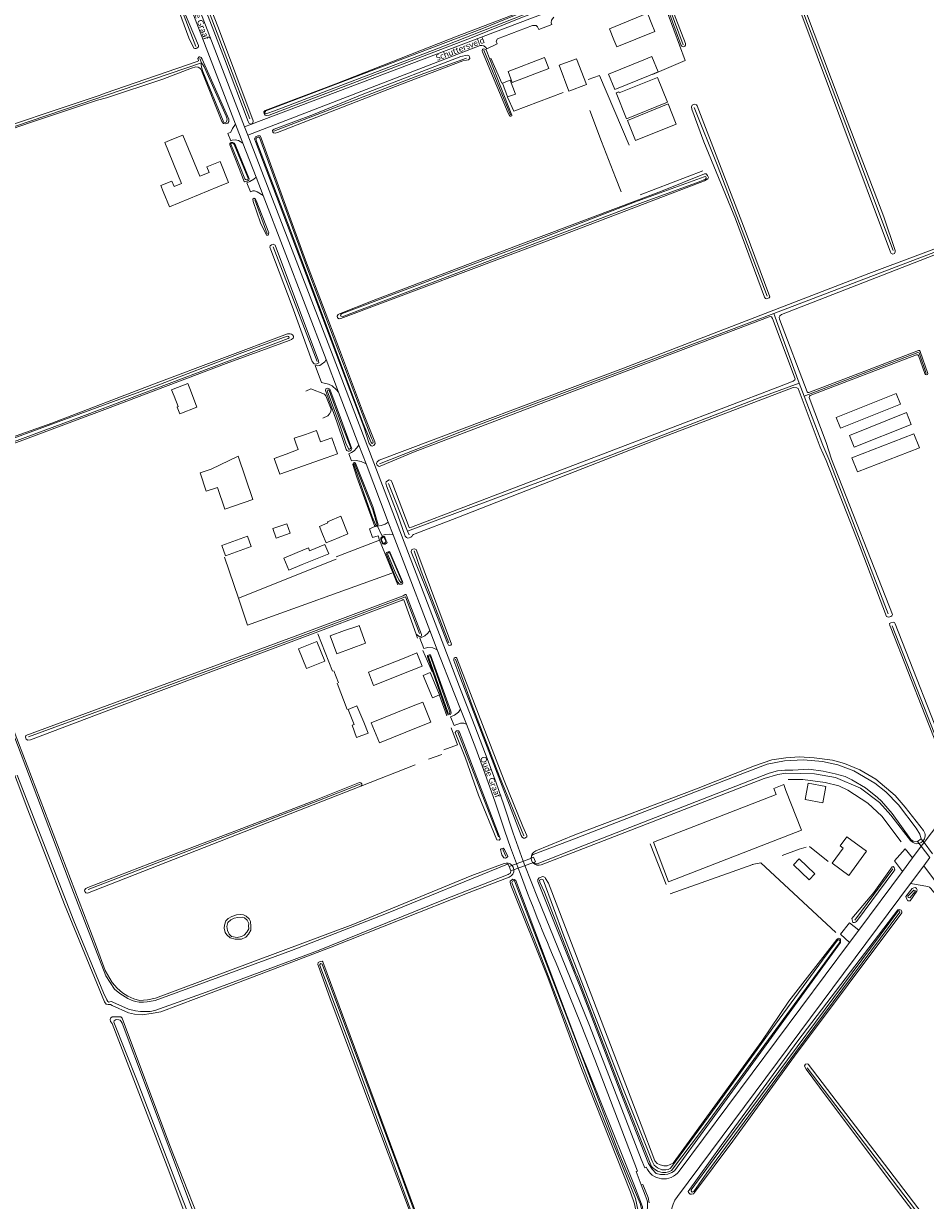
# Model space of a CAD drawing. Extents: x 177628 to 188968, y 384226 to 390673.
# Tile 339 of 393: x 185506 to 185885, y 386446 to 386940. Entities that reach past the tile are written whole.
import ezdxf

# ---------------------------------------------------------------- set-up
doc = ezdxf.new("R2010")
doc.units = 0
for name, color, linetype, lineweight in [('B01_D', 14, 'Continuous', 9), ('B01_F', 14, 'Continuous', 9), ('B01_T', 14, 'Continuous', 9), ('B02_D', 14, 'Continuous', 9), ('B02_F', 14, 'Continuous', 9), ('B02_T', 14, 'Continuous', 9), ('B03_F', 14, 'Continuous', 9), ('B04_T', 14, 'Continuous', 9), ('B11_S', 14, 'Continuous', 9), ('B14_F', 14, 'Continuous', 9), ('T02_F', 253, 'RASTER', 9), ('T03_F', 253, 'Continuous', 9), ('T03_T', 253, 'Continuous', 9), ('T04_F', 253, 'HAAG', 9), ('T07_F', 253, 'Continuous', 9), ('T09_F', 253, 'Continuous', 9), ('T09_T', 253, 'Continuous', 9), ('T22_F', 253, 'Continuous', 9), ('V00_F', 8, 'Continuous', 9), ('V00_T', 8, 'Continuous', 9), ('V06_F', 8, 'Continuous', 9), ('V06_T', 8, 'Continuous', 9), ('W01_F', 253, 'Continuous', 9), ('Z06', 7, 'Continuous', 9)]:
    doc.layers.add(name, color=color, linetype=linetype, lineweight=lineweight)
doc.styles.add('Legend', font='calibri.ttf')
doc.linetypes.add('HAAG', pattern='A,4,-1,[5,TOPOCAD.SHX,S=0.35,R=0,X=-0.35,Y=-0.35],-1', length=6)
doc.linetypes.add('RASTER', pattern='A,4,-1,[4,TOPOCAD.SHX,S=0.5,R=0,X=-0.5,Y=0],-1', length=6)

msp = doc.modelspace()

# ---------------------------------------------------------------- linework, layer by layer
at = {"layer": 'B01_D', "linetype": 'Continuous'}
for points in [[(185711.21, 386915.5), (185726.53, 386921.37)], [(185568.151, 386891.517), (185565.182, 386890.304), (185572.252, 386873.054), (185569.074, 386871.752), (185568.129, 386874.059), (185563.54, 386872.179), (185564.551, 386869.712)], [(185567.164, 386863.336), (185587.397, 386871.627)], [(185634.481, 386731.375), (185633.489, 386730.97), (185633.699, 386730.451), (185630.153, 386729.016), (185631.466, 386725.772)], [(185636.738, 386723.652), (185637.49, 386723.951)], [(185668.9, 386653.302), (185651.946, 386646.461), (185655.346, 386638.031), (185672.3, 386644.871)]]:
    msp.add_lwpolyline(points, dxfattribs=at)
at = {"layer": 'B01_F', "linetype": 'Continuous'}
msp.add_lwpolyline([(185631.466, 386725.772), (185632.945, 386722.117), (185636.738, 386723.652)], dxfattribs=at)
at = {"layer": 'B01_T', "linetype": 'Continuous'}
for points in [[(185769.896, 386939.953), (185768.015, 386944.586), (185752.041, 386938.099), (185753.922, 386933.467)], [(185753.922, 386933.467), (185755.147, 386930.45), (185771.121, 386936.937), (185769.896, 386939.953)], [(185726.53, 386921.37), (185724.74, 386926.041), (185709.42, 386920.169), (185711.21, 386915.5)], [(185587.397, 386871.627), (185592.007, 386873.516), (185588.385, 386882.356), (185582.802, 386880.069), (185583.748, 386877.759), (185579.829, 386876.155), (185572.761, 386893.406), (185568.151, 386891.517)], [(185624.26, 386767.681), (185619.537, 386766.031), (185620.24, 386764.016)], [(185633, 386757.791), (185637.719, 386759.439), (185635.342, 386766.238), (185630.633, 386764.593), (185628.977, 386769.329), (185624.26, 386767.681)], [(185616.181, 386759.356), (185611.166, 386757.6)], [(185613.492, 386750.959), (185633, 386757.791)], [(185637.49, 386723.951), (185642.119, 386725.829), (185639.11, 386733.253), (185634.481, 386731.375)], [(185672.3, 386644.871), (185676.939, 386646.739), (185673.541, 386655.172), (185668.9, 386653.302)], [(185826.219, 386618.03), (185832.674, 386601.436), (185776.882, 386579.734), (185770.476, 386596.347), (185822.077, 386616.419)], [(185845.56, 386587.519), (185850.221, 386593.874), (185849, 386594.767), (185851.794, 386598.585), (185860.022, 386592.564), (185852.574, 386582.386), (185845.56, 386587.519)]]:
    msp.add_lwpolyline(points, dxfattribs=at)
at = {"layer": 'B02_D', "linetype": 'Continuous'}
for points in [[(185755.934, 386911.577), (185756.102, 386911.16), (185772.165, 386917.646), (185776.362, 386907.225), (185759.259, 386900.292), (185754.869, 386911.147), (185755.934, 386911.577)], [(185780.077, 386898.001), (185776.661, 386906.484), (185759.555, 386899.561), (185762.973, 386891.112), (185780.077, 386898.001)], [(185666.501, 386673.975), (185650.737, 386667.699), (185652.937, 386662.169), (185668.7, 386668.441)]]:
    msp.add_lwpolyline(points, dxfattribs=at)
at = {"layer": 'B02_F', "linetype": 'Continuous'}
for points in [[(185709.244, 386909.452), (185712.527, 386910.666), (185710.305, 386916.465), (185707.036, 386915.211), (185709.244, 386909.452)], [(185617.326, 386710.612), (185622.944, 386712.975)], [(185637.505, 386675.465), (185649.57, 386679.924), (185646.83, 386687.335), (185646.311, 386687.143)]]:
    msp.add_lwpolyline(points, dxfattribs=at)
at = {"layer": 'B02_T', "linetype": 'Continuous'}
for points in [[(185730.887, 386922.725), (185738.227, 386925.493), (185742.321, 386914.635)], [(185766.488, 386925.051), (185751.672, 386919.05), (185754.296, 386912.563), (185769.12, 386918.56)], [(185730.887, 386922.725), (185734.966, 386911.871), (185742.321, 386914.635)], [(185620.808, 386718.053), (185625.538, 386719.987), (185626.045, 386718.761), (185632.444, 386721.408), (185634.057, 386717.53), (185622.944, 386712.975)], [(185668.7, 386668.441), (185673.349, 386670.289), (185671.15, 386675.824), (185666.501, 386673.975)], [(185673.736, 386666.369), (185676.653, 386667.597), (185680.613, 386658.192), (185677.696, 386656.964)]]:
    msp.add_lwpolyline(points, dxfattribs=at)
at = {"layer": 'B03_F', "linetype": 'Continuous'}
for points in [[(185849.119, 386770.238), (185847.307, 386774.74), (185872.537, 386784.9), (185874.349, 386780.398), (185849.119, 386770.238)], [(185878.833, 386771.846), (185876.833, 386776.83), (185852.881, 386767.22), (185854.881, 386762.236), (185878.833, 386771.846)], [(185856.253, 386751.916), (185853.959, 386757.839), (185879.973, 386767.912), (185882.267, 386761.989), (185856.253, 386751.916)]]:
    msp.add_lwpolyline(points, dxfattribs=at)
at = {"layer": 'B04_T', "linetype": 'Continuous'}
for points in [[(185881.5, 386596.62), (185883.08, 386597.68)], [(185883.076, 386594.585), (185881.5, 386596.62)], [(185886.711, 386589.895), (185883.076, 386594.585)], [(185884.248, 386596.154), (185883.08, 386597.68)], [(185887.858, 386591.436), (185884.248, 386596.154)], [(185719.307, 386589.68), (185709.89, 386586.161)], [(185720.117, 386587.777), (185720.93, 386588.07), (185720.06, 386589.962), (185719.307, 386589.68)], [(185710.6, 386584.34), (185709.89, 386586.161)], [(185720.117, 386587.777), (185710.6, 386584.34)]]:
    msp.add_lwpolyline(points, dxfattribs=at)
at = {"layer": 'B11_S', "linetype": 'Continuous'}
for points in [[(185567.164, 386863.336), (185564.551, 386869.712)], [(185616.181, 386759.356), (185621.194, 386761.282), (185620.24, 386764.016)], [(185613.492, 386750.959), (185611.166, 386757.6)], [(185826.219, 386618.03), (185825.258, 386620.5), (185821.117, 386618.889), (185822.077, 386616.419)]]:
    msp.add_lwpolyline(points, dxfattribs=at)
at = {"layer": 'B14_F', "linetype": 'Continuous'}
for points in [[(185769.12, 386918.56), (185772.47, 386919.929), (185769.842, 386926.411), (185766.488, 386925.051)], [(185575.922, 386786.298), (185574.867, 386789.061), (185568.037, 386786.341), (185569.139, 386783.674)], [(185570.328, 386779.162), (185570.812, 386779.349), (185569.139, 386783.674)], [(185575.922, 386786.298), (185578.686, 386779.153), (185571.419, 386776.342), (185570.328, 386779.162)], [(185584.655, 386753.051), (185596.064, 386758.444), (185602.224, 386740.327), (185590.353, 386736.291), (185587.264, 386745.376)], [(185584.655, 386753.051), (185580.013, 386751.473), (185582.622, 386743.798), (185587.264, 386745.376)], [(185617.797, 386726.14), (185611.929, 386724.085), (185610.541, 386728.054), (185616.409, 386730.109), (185617.797, 386726.14)], [(185589.082, 386720.931), (185590.668, 386716.591), (185601.521, 386720.556), (185599.935, 386724.896), (185589.082, 386720.931)], [(185620.808, 386718.053), (185615.19, 386715.69), (185617.326, 386710.612)], [(185637.505, 386675.465), (185634.696, 386683.064), (185640.679, 386685.275)], [(185640.679, 386685.275), (185646.311, 386687.143)], [(185629.102, 386680.687), (185632.485, 386672.418), (185624.722, 386669.242), (185621.339, 386677.511), (185629.102, 386680.687)], [(185677.696, 386656.964), (185673.736, 386666.369)], [(185642.175, 386652.107), (185645.915, 386653.65), (185648.744, 386646.794)], [(185644.769, 386645.82), (185642.175, 386652.107)], [(185648.744, 386646.794), (185650.65, 386642.161), (185645.723, 386640.366), (185643.857, 386645.479), (185644.769, 386645.82)], [(185834.23, 386614.266), (185835.487, 386621.124), (185842.981, 386619.751), (185841.724, 386612.893), (185834.23, 386614.266)], [(185831.809, 386589.373), (185829.374, 386586.851), (185835.903, 386580.546), (185838.338, 386583.068), (185831.809, 386589.373)]]:
    msp.add_lwpolyline(points, dxfattribs=at)
at = {"layer": 'T02_F', "linetype": 'RASTER'}
for points in [[(185660.568, 386709.31), (185599.937, 386687.57), (185596.147, 386698.783)], [(185647.598, 386619.869), (185670.445, 386628.77)], [(185847.207, 386558.31), (185815.713, 386587.703), (185812.015, 386586.908)]]:
    msp.add_lwpolyline(points, dxfattribs=at)
at = {"layer": 'T03_F', "linetype": 'Continuous'}
for points in [[(185653.462, 386729.024), (185651.177, 386727.999), (185652.441, 386724.286), (185654.797, 386725.049)], [(185596.147, 386698.783), (185590.305, 386716.041)], [(185637.184, 386715.279), (185596.147, 386698.783)], [(185670.816, 386683.78), (185665.642, 386698.148)], [(185671.436, 386682.057), (185670.816, 386683.78)], [(185638.219, 386663.323), (185636.271, 386668.372)]]:
    msp.add_lwpolyline(points, dxfattribs=at)
at = {"layer": 'T03_T', "linetype": 'Continuous'}
msp.add_lwpolyline([(185655.464, 386723.24), (185663.101, 386704.412)], dxfattribs=at)
at = {"layer": 'T04_F', "linetype": 'HAAG'}
for points in [[(185770.117, 386918.847), (185783.881, 386924.71), (185774.32, 386950.721)], [(185706.848, 386915.246), (185702.196, 386925.786)], [(185760.276, 386889.201), (185747.827, 386918.428), (185743.076, 386916.729)], [(185732.645, 386911.311), (185711.811, 386903.466), (185709.139, 386909.306)], [(185764.981, 386868.351), (185791.241, 386878.341)], [(185631.607, 386774.462), (185633.654, 386775.487), (185634.415, 386776.345), (185634.986, 386777.226), (185635.033, 386778.202), (185632.864, 386783.843), (185632.316, 386784.581), (185626.482, 386786.84), (185624.411, 386785.863)], [(185653.462, 386729.024), (185645.928, 386749.662)], [(185655.464, 386723.24), (185637.135, 386716.207)], [(185654.797, 386725.049), (185655.464, 386723.24)], [(185629.461, 386683.845), (185635.659, 386668.135)], [(185677.583, 386667.842), (185673.556, 386676.799)], [(185637.59, 386663.089), (185641.833, 386652.115)], [(185683.69, 386649.375), (185680.543, 386657.92)], [(185682.387, 386635.089), (185688.243, 386637.187), (185685.573, 386644.304)], [(185681.622, 386633.118), (185675.999, 386631.196)], [(185874.675, 386596.535), (185866.454, 386607.19), (185860.642, 386612.75), (185852.178, 386618.136), (185848.386, 386619.965), (185842.617, 386621.382), (185833.352, 386622.696), (185827.077, 386622.606)], [(185775.906, 386578.57), (185769.114, 386595.699)], [(185824.619, 386590.758), (185831.743, 386593.458), (185834.749, 386594.26)], [(185836.108, 386594.552), (185843.981, 386588.196)], [(185777.539, 386574.627), (185812.24, 386586.92)]]:
    msp.add_lwpolyline(points, dxfattribs=at)
at = {"layer": 'T07_F', "linetype": 'Continuous'}
for points in [[(185600.89, 386900.282), (185572.266, 386975.293), (185564.73, 386994.41)], [(185822.275, 386974.688), (185851.341, 386897.916), (185871.313, 386844.963)], [(185567.47, 386958.771), (185578.281, 386930.698)], [(185783.061, 386931.314), (185773.417, 386957.071)], [(185579.842, 386925.574), (185580.574, 386923.757)], [(185610.956, 386895.104), (185673.966, 386919.313), (185692.025, 386925.761)], [(185699.286, 386929.035), (185710.44, 386901.916)], [(185580.574, 386923.757), (185540.23, 386910.053)], [(185536.121, 386908.615), (185540.23, 386910.053)], [(185536.121, 386908.615), (185481.26, 386890.068), (185419.336, 386869.032)], [(185818.265, 386825.669), (185797.31, 386880.929), (185787.702, 386905.056)], [(185743.777, 386903.814), (185748.754, 386890.783), (185754.582, 386875.619), (185756.947, 386869.524)], [(185602.96, 386866.223), (185608.228, 386851.93)], [(185610.667, 386846.438), (185629.159, 386798.291)], [(185821.157, 386818.43), (185903.783, 386850.037)], [(185821.157, 386818.43), (185763.225, 386796.672), (185694.549, 386770.72), (185655.438, 386755.304)], [(185831.695, 386789.199), (185821.157, 386818.43)], [(185881.694, 386802.024), (185833.802, 386783.734)], [(185885.157, 386793.232), (185882.387, 386801.558)], [(185667.215, 386726.984), (185750.787, 386758.277), (185814.971, 386782.985), (185831.695, 386789.199)], [(185831.695, 386789.199), (185833.802, 386783.734)], [(185833.802, 386783.734), (185841.737, 386763.153)], [(185841.737, 386763.153), (185844.174, 386757.208)], [(185844.174, 386757.208), (185869.152, 386692.278)], [(185659.13, 386746.977), (185667.215, 386726.984)], [(185667.215, 386726.984), (185667.836, 386725.527)], [(185684.479, 386680.052), (185672.973, 386710.21), (185670.022, 386718.71)], [(185672.248, 386683.984), (185666.368, 386699.406), (185624.233, 386683.625), (185551.487, 386656.62), (185507.947, 386640.554)], [(185870.816, 386687.247), (185893.062, 386630.528)], [(185716.084, 386599.004), (185705.797, 386623.942), (185694.347, 386653.741), (185687.318, 386673.274)], [(185688.318, 386642.618), (185705.372, 386598.526)], [(185532.913, 386576.406), (185629.51, 386613.762), (185647.292, 386620.71)], [(185707.231, 386593.224), (185708.538, 386590.447)], [(185871.126, 386585.121), (185855.217, 386563.518)], [(185835.179, 386501.536), (185949.837, 386350.874), (185997.968, 386287.222)]]:
    msp.add_lwpolyline(points, dxfattribs=at)
msp.add_arc((185881.738, 386801.342), 0.684, 18.44831, 93.71486, dxfattribs=at)
at = {"layer": 'T09_F', "linetype": 'Continuous'}
for points in [[(185601.669, 386898.069), (185602.148, 386898.414), (185602.256, 386899.414), (185587.708, 386938.386), (185565.602, 386994.785), (185565.326, 386995.347), (185564.505, 386995.293), (185564.103, 386995.096), (185563.976, 386994.136), (185572.047, 386972.823), (185590.236, 386925.419), (185600.192, 386899.149), (185600.607, 386898.305), (185601.105, 386898.101), (185601.669, 386898.069)], [(185833.766, 386941.549), (185822.496, 386971.041), (185821.525, 386973.545), (185821.191, 386974.216), (185820.95, 386974.783), (185820.875, 386975.182), (185821.067, 386975.407), (185821.645, 386975.845), (185822.206, 386975.988), (185822.668, 386975.802), (185823.538, 386974.881), (185848.996, 386907.142), (185867.396, 386859.115), (185872.172, 386844.984), (185872.136, 386844.394), (185871.834, 386843.644), (185871.186, 386843.368), (185870.799, 386843.49), (185870.476, 386843.687), (185870.211, 386844.196), (185850.119, 386897.768), (185833.766, 386941.549)], [(185575.29, 386934.347), (185577.427, 386929.889), (185577.86, 386929.742), (185578.397, 386929.8), (185578.667, 386929.984), (185579.291, 386930.496), (185579.377, 386931.053), (185567.618, 386958.884), (185567.29, 386959.34), (185567.042, 386959.322), (185566.649, 386959.18), (185566.542, 386958.664), (185567.045, 386956.801), (185575.29, 386934.347)], [(185782.195, 386931.086), (185772.733, 386956.844)], [(185774.238, 386957.435), (185783.928, 386931.86)], [(185714.746, 386942.628), (185731.343, 386948.832), (185732.146, 386949.227), (185732.471, 386949.885), (185732.355, 386950.426), (185732.019, 386951.009), (185731.32, 386951.214), (185729.958, 386951.044), (185688.012, 386934.937), (185637.052, 386914.953), (185607.351, 386903.76), (185606.807, 386903.244), (185606.861, 386902.423), (185607.377, 386901.779), (185608.116, 386901.593), (185609.098, 386901.826), (185694.312, 386934.391), (185714.746, 386942.628)], [(185564.338, 386916.928), (185576.458, 386921.592), (185578.197, 386922.137), (185579.167, 386921.944), (185579.866, 386921.464), (185580.317, 386921.068), (185580.582, 386920.529), (185589.104, 386899.188), (185589.862, 386898.273), (185590.604, 386898.123), (185591.598, 386898.405), (185592.078, 386899.104), (185592.126, 386900.054), (185580.823, 386925.279), (185580.395, 386926.046), (185579.942, 386926.339), (185579.571, 386926.362), (185578.986, 386925.561), (185579.332, 386924.752), (185579.268, 386924.567), (185578.771, 386924.323), (185540.165, 386911.03)], [(185627.713, 386902.041), (185611.093, 386895.919), (185610.665, 386895.689), (185610.404, 386895.291), (185610.605, 386894.707), (185610.801, 386894.359), (185611.5, 386894.179), (185612.483, 386894.454), (185664.627, 386914.752), (185690.39, 386924.673), (185691.945, 386924.953), (185692.835, 386924.997), (185693.304, 386925.579), (185693.231, 386926.313), (185692.972, 386926.921), (185692.308, 386927.02), (185689.51, 386926.402), (185648.746, 386910.713), (185627.713, 386902.041)], [(185700.187, 386929.205), (185711.027, 386901.797), (185710.999, 386901.481), (185710.653, 386901.358), (185710.352, 386901.356), (185710.033, 386901.625), (185709.484, 386902.616), (185701.045, 386922.699), (185698.746, 386928.381), (185698.57, 386928.735), (185698.56, 386929.058), (185698.634, 386929.33), (185698.889, 386929.528), (185699.258, 386929.654), (185699.688, 386929.563), (185700, 386929.429), (185700.187, 386929.205)], [(185540.689, 386909.125), (185564.338, 386916.928)], [(185537.535, 386910.098), (185482.924, 386891.88), (185419.117, 386870.382), (185418.453, 386870.057), (185418.078, 386869.564), (185418.175, 386868.736), (185418.459, 386868.053), (185418.725, 386867.72), (185419.426, 386867.447), (185419.591, 386867.425), (185470.71, 386885.627), (185509.171, 386898.9)], [(185537.535, 386910.098), (185540.165, 386911.03)], [(185509.171, 386898.9), (185536.838, 386908.058)], [(185536.838, 386908.058), (185540.689, 386909.125)], [(185805.034, 386858.197), (185791.695, 386890.635), (185786.618, 386904.351), (185786.458, 386905.288), (185786.859, 386906.032), (185787.588, 386906.343), (185788.662, 386906.178), (185788.927, 386905.669), (185809.05, 386853.259), (185819.481, 386825.514), (185819.197, 386825.058), (185818.064, 386824.575), (185817.625, 386824.819), (185817.181, 386825.299), (185805.034, 386858.197)], [(185596.476, 386879.343), (185598.177, 386874.62), (185598.523, 386873.915), (185598.667, 386873.832), (185599.764, 386874.113), (185600.428, 386874.439), (185600.679, 386874.974), (185594.69, 386889.479), (185594.281, 386889.998), (185593.828, 386890.291), (185593.022, 386890.255), (185592.483, 386889.887), (185592.458, 386889.309), (185596.476, 386879.343)], [(185648.765, 386770.87), (185651.113, 386763.787), (185651.868, 386762.913), (185652.289, 386762.71), (185653.035, 386762.98), (185653.597, 386763.793), (185653.443, 386764.493), (185648.616, 386776.498), (185638.622, 386803.33), (185624.353, 386840.872), (185605.619, 386892.153), (185605.223, 386893.084), (185604.333, 386893.04), (185603.263, 386892.632), (185602.857, 386891.789), (185603.305, 386890.736), (185612.163, 386867.582), (185633.136, 386812.281), (185648.765, 386770.87)], [(185652.686, 386823.867), (185638.587, 386818.34), (185637.997, 386818.041), (185637.539, 386817.32), (185637.815, 386816.672), (185638.455, 386816.179), (185639.172, 386816.293), (185725.584, 386848.891), (185791.953, 386874.196), (185793.423, 386875.013), (185793.632, 386875.532), (185793.276, 386876.481), (185792.705, 386877.146), (185791.977, 386877.171), (185773.946, 386869.873), (185714.799, 386847.598), (185652.686, 386823.867)], [(185605.319, 386856.616), (185607.884, 386851.391), (185608.627, 386851.344), (185608.945, 386852.375), (185603.548, 386865.987), (185603.242, 386866.506), (185602.79, 386866.902), (185602.147, 386866.534), (185602.326, 386865.541), (185605.319, 386856.616)], [(185903.283, 386851.11), (185861.028, 386835.216), (185757.896, 386795.497), (185655.246, 386756.891), (185654.453, 386756.171), (185654.191, 386755.437), (185654.467, 386754.79), (185655.24, 386754.21), (185655.737, 386754.278), (185669.623, 386760.193), (185725.208, 386781.286), (185819.184, 386817.01), (185819.606, 386817.142), (185820.074, 386817.055), (185820.587, 386816.412), (185830.035, 386790.974), (185829.93, 386790.547), (185829.305, 386789.993), (185822.747, 386787.535), (185668.86, 386728.636)], [(185618.762, 386821.584), (185627.105, 386798.302), (185627.965, 386797.283), (185628.626, 386797.196), (185629.101, 386797.275), (185629.682, 386797.56), (185629.91, 386797.724), (185629.751, 386798.572), (185611.531, 386847.212), (185610.707, 386847.528), (185610.023, 386847.244), (185609.442, 386846.856), (185609.314, 386846.278), (185609.781, 386845.221), (185618.762, 386821.584)], [(185835.064, 386785.49), (185823.521, 386816.036), (185823.419, 386816.949), (185823.669, 386817.486), (185824.271, 386817.981), (185904.185, 386849.103)], [(185590.986, 386797.449), (185617.501, 386807.173), (185618.371, 386807.6), (185619.16, 386808.091), (185619.245, 386808.441), (185619.207, 386808.937), (185618.901, 386809.456), (185618.429, 386809.79), (185617.81, 386809.898), (185616.694, 386809.865), (185561.507, 386789.151), (185517.712, 386772.383), (185480.905, 386759.305), (185480.695, 386758.79), (185480.769, 386757.591), (185481.341, 386756.74), (185482.063, 386756.528), (185541.101, 386778.515), (185590.986, 386797.449)], [(185835.855, 386785.294), (185861.191, 386794.914), (185881.962, 386802.918)], [(185882.595, 386802.546), (185885.809, 386793.29)], [(185881.135, 386801.102), (185836.36, 386784.053)], [(185884.637, 386793.183), (185881.917, 386800.761)], [(185639.395, 386773.507), (185634.508, 386786.627), (185633.712, 386787.06), (185632.904, 386786.787), (185632.75, 386786.086), (185637.422, 386772.937)], [(185663.116, 386733.698), (185666.171, 386724.955), (185666.805, 386724.365), (185667.301, 386724.098), (185667.856, 386724.143), (185668.544, 386724.436), (185668.961, 386724.805), (185669.326, 386725.295), (185669.662, 386725.629), (185670.35, 386725.923), (185687.855, 386732.661), (185773.772, 386766.196), (185829.184, 386787.359), (185830.732, 386787.205), (185831.343, 386786.892), (185840.568, 386762.315)], [(185843.074, 386764.292), (185835.919, 386783.225)], [(185637.422, 386772.937), (185640.521, 386763.821), (185641.325, 386761.379), (185641.711, 386760.86), (185642.179, 386760.593), (185642.714, 386760.61), (185643.049, 386760.694), (185643.551, 386761.028), (185643.701, 386761.564), (185639.395, 386773.507)], [(185840.568, 386762.315), (185843.061, 386756.682)], [(185845.362, 386757.231), (185843.074, 386764.292)], [(185843.061, 386756.682), (185857.345, 386720.341)], [(185857.345, 386720.341), (185868.477, 386691.173), (185868.841, 386690.993), (185869.488, 386690.934), (185870.251, 386691.163), (185870.685, 386691.491), (185870.935, 386692.028), (185845.362, 386757.231)], [(185645.928, 386749.662), (185644.191, 386755.022), (185644.274, 386755.372), (185644.5, 386755.742), (185644.85, 386755.866), (185645.262, 386755.557), (185652.56, 386737.379), (185654.841, 386729.663), (185654.594, 386729.128)], [(185668.86, 386728.636), (185668.137, 386728.424), (185667.872, 386728.597), (185660.565, 386747.773), (185660.242, 386748.306), (185659.526, 386748.527), (185658.717, 386748.182), (185658.178, 386747.761), (185658.004, 386747.161), (185658.313, 386746.097), (185663.116, 386733.698)], [(185654.594, 386729.128), (185653.709, 386728.942), (185653.462, 386729.024)], [(185658.065, 386723.401), (185657.59, 386724.45), (185657.364, 386724.8), (185656.643, 386724.697), (185656.273, 386724.512), (185655.943, 386724.038), (185655.902, 386723.605), (185656.088, 386722.926), (185656.521, 386722.061), (185656.768, 386721.67), (185657.221, 386721.485), (185657.777, 386721.609), (185658.354, 386721.898), (185658.642, 386722.248), (185658.065, 386723.401)], [(185661.902, 386708.33), (185662.933, 386705.757), (185663.778, 386704.687), (185664.437, 386704.708), (185664.807, 386704.79), (185665.136, 386705.264), (185665.095, 386705.861), (185659.941, 386717.904), (185659.694, 386718.295), (185659.488, 386718.501), (185658.376, 386718.047), (185658.253, 386717.574), (185661.902, 386708.33)], [(185676.766, 386698.284), (185683.965, 386679.924), (185684.426, 386679.067), (185684.83, 386678.905), (185685.397, 386679.146), (185685.658, 386679.544), (185671.051, 386718.664), (185670.81, 386719.231), (185670.059, 386719.533), (185669.464, 386719.471), (185668.851, 386719.114), (185668.745, 386718.352), (185676.766, 386698.284)], [(185670.816, 386683.78), (185671.88, 386682.842), (185672.231, 386682.657), (185672.601, 386682.739), (185672.869, 386682.925), (185672.992, 386683.193), (185673.033, 386683.522), (185666.786, 386700.012), (185666.662, 386700.259), (185666.415, 386700.444), (185666.127, 386700.403), (185665.303, 386699.785), (185619.93, 386682.836), (185506.742, 386641.104), (185506.578, 386640.506), (185506.908, 386639.642), (185507.629, 386639.23), (185508.782, 386639.396), (185541.68, 386651.849), (185582.236, 386667.107), (185614.936, 386679.199), (185664.88, 386698.024), (185665.333, 386698.251), (185665.642, 386698.148)], [(185884.512, 386649.934), (185892.471, 386630.127), (185892.851, 386629.572), (185893.347, 386629.305), (185893.781, 386629.298), (185894.741, 386629.851), (185894.708, 386630.602), (185872.169, 386688.009), (185871.812, 386688.623), (185871.211, 386688.797), (185870.269, 386688.539), (185869.754, 386688.177), (185869.862, 386687.362), (185870.316, 386686.407), (185884.512, 386649.934)], [(185487.181, 386680.957), (185536.435, 386552.309), (185540.085, 386542.345), (185542.991, 386537.363), (185545.195, 386535.017), (185547.461, 386533.062), (185549.645, 386531.58), (185552.116, 386530.552), (185554.546, 386529.812), (185557.923, 386530.061), (185561.299, 386530.824), (185644.203, 386561.67), (185694.24, 386582.27)], [(185676.863, 386675.063), (185676.299, 386675.068), (185675.579, 386674.819), (185675.522, 386674.255), (185684.004, 386650.074), (185684.515, 386649.864), (185685.182, 386649.961), (185685.495, 386650.47), (185685.354, 386651.337), (185676.863, 386675.063)], [(185701.355, 386634.384), (185688.743, 386667.083), (185686.652, 386672.721), (185686.566, 386673.259), (185686.83, 386673.706), (185687.206, 386673.89), (185687.573, 386673.927), (185687.893, 386673.68), (185707.846, 386622.178), (185715.615, 386602.984), (185717.348, 386599.083), (185717.249, 386598.586), (185716.933, 386598.26), (185716.427, 386598.045), (185715.954, 386598.034), (185715.316, 386598.408), (185714.997, 386599.157), (185701.355, 386634.384)], [(185693.02, 386575.19), (185635.11, 386552.223), (185593.195, 386536.285), (185563.467, 386525.11), (185559.452, 386524.284), (185555.623, 386523.808), (185552.41, 386524.054), (185549.857, 386524.629), (185543.101, 386527.735), (185542.401, 386528.105), (185541.392, 386528.064), (185540.527, 386528.248), (185539.847, 386529.298), (185523.086, 386570.183), (185507.664, 386609.936), (185485.953, 386667.188)], [(185687.16, 386642.35), (185687.593, 386643.03), (185687.757, 386643.112), (185688.663, 386643.051), (185688.952, 386642.577), (185706.065, 386597.904), (185706.085, 386597.554), (185705.736, 386597.224), (185704.665, 386597.306), (185697.037, 386616.04), (185691.572, 386631.583), (185687.16, 386642.35)], [(185876.3, 386611.019), (185872.168, 386616.003), (185863.99, 386622.851), (185857.187, 386626.697), (185850.849, 386629.449), (185845.802, 386630.743), (185838.056, 386631.749), (185831.718, 386632.254), (185826.113, 386631.827), (185820.24, 386630.904), (185813.013, 386628.447), (185788.602, 386618.719), (185737.509, 386599.37)], [(185738.539, 386592.68), (185817.105, 386623.036), (185822.847, 386624.716), (185826.193, 386625.281), (185838.182, 386624.983), (185847.059, 386623.455), (185857.536, 386619.069), (185865.566, 386613.019), (185870.221, 386607.689)], [(185647.598, 386619.869), (185532.721, 386574.918), (185531.96, 386575.103), (185531.63, 386575.556), (185531.424, 386576.174), (185532.041, 386576.895), (185532.844, 386577.348), (185558.907, 386587.409), (185597.569, 386602.131), (185626.658, 386613.347), (185647.056, 386621.36)], [(185706.747, 386591.015), (185707.584, 386589.761), (185707.952, 386589.694), (185708.337, 386589.677), (185709.09, 386590.012), (185709.324, 386590.38), (185707.934, 386593.241), (185707.549, 386593.675), (185707.298, 386593.843), (185706.595, 386593.575), (185706.177, 386593.24), (185706.747, 386591.015)], [(185863.099, 386575.239), (185870.79, 386585.928), (185871.311, 386586.054), (185871.645, 386585.718), (185871.869, 386585.192), (185871.92, 386584.735), (185871.572, 386584.204), (185855.884, 386562.982), (185855.456, 386562.752), (185854.971, 386562.545), (185854.306, 386562.645), (185853.83, 386564.212), (185863.099, 386575.239)], [(185740.347, 386501.236), (185726.079, 386539.405), (185710.555, 386578.334), (185710.245, 386579.466), (185710.245, 386579.981), (185711.418, 386580.826), (185712.057, 386580.682), (185712.757, 386580.209), (185739.499, 386509.41), (185762.59, 386451.974), (185765.909, 386443.08), (185766.054, 386441.762), (185766.158, 386440.012), (185765.705, 386438.859), (185765.129, 386438.57), (185764.758, 386438.488), (185764.244, 386438.59), (185763.914, 386438.94), (185763.605, 386439.558), (185762.614, 386444.417), (185760.903, 386449.275), (185740.347, 386501.236)], [(185756.474, 386491.511), (185768.431, 386461.306), (185769.94, 386458.888), (185771.669, 386457.185), (185773.511, 386456.678), (185775.366, 386456.703), (185776.522, 386456.908), (185778.28, 386457.609), (185779.402, 386458.231), (185794.1, 386478.41), (185849.101, 386554.209), (185849.139, 386555.469), (185848.983, 386555.833), (185848.458, 386555.944), (185847.914, 386555.761), (185847.521, 386555.449), (185827.442, 386529.488), (185816.046, 386512.676), (185778.791, 386461.462), (185776.281, 386460.393), (185774.935, 386460.298), (185773.283, 386460.694), (185772.043, 386461.362), (185771.161, 386462.421), (185765.341, 386477.543), (185726.474, 386579.125), (185725.172, 386581.057), (185724.959, 386581.445), (185724.486, 386581.77), (185724.018, 386581.857), (185722.486, 386581.3), (185721.93, 386580.585), (185721.939, 386579.776), (185740.24, 386534.003), (185756.474, 386491.511)], [(185878.467, 386571.753), (185881.148, 386575.757), (185881.34, 386576.341), (185881.079, 386576.916), (185880.691, 386577.233), (185879.919, 386577.214), (185879.237, 386576.817), (185878.087, 386575.442), (185876.617, 386573.448), (185876.834, 386572.623), (185877.475, 386571.737), (185878.467, 386571.753)], [(185601.144, 386562.995), (185601.32, 386561.014), (185601.276, 386559.393), (185600.396, 386557.674), (185599.245, 386556.487), (185597.447, 386555.559), (185594.682, 386555.558), (185592.706, 386556.099), (185591.296, 386557.337), (185590.518, 386558.434), (185590.051, 386560.229), (185590.212, 386561.508), (185590.837, 386563.228), (185591.73, 386564.195), (185593.289, 386565.125), (185595.256, 386565.779), (185597.1, 386565.904), (185598.209, 386565.863), (185599.417, 386565.293), (185600.571, 386564.125), (185601.144, 386562.995)], [(185829.812, 386506.388), (185803.858, 386470.756), (185787.816, 386449.073), (185787.303, 386448.614), (185786.546, 386448.37), (185785.897, 386448.451), (185785.275, 386449.153), (185785.059, 386449.585), (185798.94, 386468.835), (185831.241, 386512.848), (185873.156, 386567.893), (185873.94, 386568.083), (185874.562, 386567.786), (185874.941, 386567.029), (185874.86, 386566.651), (185829.812, 386506.388)], [(185666.352, 386446.014), (185652.167, 386483.606), (185634.579, 386530.977), (185629.795, 386544.235), (185629.507, 386544.914), (185629.671, 386545.717), (185630.145, 386546.006), (185630.7, 386546.232), (185631.318, 386546.336), (185631.545, 386545.986), (185676.556, 386424.914), (185688.123, 386393.992), (185688.556, 386392.51), (185688.247, 386391.686), (185687.65, 386391.336), (185687.341, 386391.233), (185686.703, 386391.479), (185686.25, 386392.385), (185666.352, 386446.014)], [(185609.43, 386345.031), (185585.554, 386408.665), (185566.131, 386460.112), (185543.06, 386520.184), (185542.38, 386521.028), (185542.215, 386521.769), (185542.379, 386522.367), (185543.1, 386522.985), (185546.682, 386522.925), (185547.239, 386522.431), (185567.28, 386468.822), (185584.516, 386425.137), (185599.237, 386386.063), (185613.52, 386350.571)], [(185871.296, 386452.142), (185840.25, 386493.367), (185834.652, 386500.904), (185834.138, 386501.931), (185834.057, 386502.363), (185834.462, 386503.039), (185835.165, 386503.256), (185835.489, 386503.013), (185909.696, 386405.948), (185954.994, 386346.244), (185988.663, 386301.804), (185999.914, 386286.306), (185999.689, 386285.797), (185998.897, 386285.352), (185998.276, 386285.391), (185997.499, 386285.757), (185910.97, 386400.416), (185871.296, 386452.142)]]:
    msp.add_lwpolyline(points, dxfattribs=at)
at = {"layer": 'T09_F', "linetype": 'Continuous', "extrusion": (0, 0, -1)}
for centre, radius, start, end in [((-185783.057, 386931.483), 0.949, 156.62709, 335.23951), ((-185882.075, 386802.386), 0.544, 77.97733, 162.90628), ((-185885.22, 386793.267), 0.589, 177.76715, 351.79991), ((-185647.147, 386620.549), 0.816, 83.61678, 236.42935)]:
    msp.add_arc(centre, radius, start, end, dxfattribs=at)
at = {"layer": 'T09_F', "linetype": 'Continuous'}
for centre, radius, start, end in [((185881.323, 386800.467), 0.663, 26.37565, 106.50404), ((185835.563, 386785.808), 0.591, 212.50985, 299.65639), ((185837.81, 386782.749), 1.95, 138.03892, 165.88077)]:
    msp.add_arc(centre, radius, start, end, dxfattribs=at)
at = {"layer": 'T09_T', "linetype": 'Continuous'}
for points in [[(185876.3, 386611.019), (185883.965, 386601.17)], [(185878.606, 386596.983), (185870.221, 386607.689)], [(185737.509, 386599.37), (185721.067, 386592.641)], [(185883.775, 386596.771), (185883.028, 386596.165), (185882.141, 386595.792)], [(185719.119, 386589.61), (185719.334, 386588.585), (185719.875, 386587.689)], [(185723.389, 386586.807), (185738.539, 386592.68)], [(185694.24, 386582.27), (185707.744, 386587.384)], [(185711.071, 386586.603), (185711.622, 386585.768), (185711.874, 386584.8)], [(185709.924, 386581.667), (185693.02, 386575.19)]]:
    msp.add_lwpolyline(points, dxfattribs=at)
for centre, radius, start, end in [((185881.28, 386599.082), 3.401, 317.18538, 37.86829), ((185881.282, 386599.085), 3.403, 218.14965, 284.6113), ((185722.256, 386589.736), 3.139, 112.25097, 182.29196), ((185708.827, 386584.521), 3.061, 42.85234, 110.72614), ((185708.83, 386584.521), 3.057, 290.97614, 5.22704), ((185722.256, 386589.735), 3.14, 220.67252, 291.1476)]:
    msp.add_arc(centre, radius, start, end, dxfattribs=at)
at = {"layer": 'T22_F', "linetype": 'Continuous'}
for points in [[(185722.39, 386937.733), (185727.868, 386939.937)], [(185700.471, 386929.593), (185704.904, 386931.725)], [(185592.871, 386891.072), (185591.725, 386894.053)], [(185601.13, 386869.587), (185599.665, 386873.397)], [(185631.092, 386789.509), (185628.36, 386796.653)], [(185643.694, 386756.567), (185642.564, 386759.522)], [(185656.437, 386725.171), (185654.594, 386729.128)], [(185673.977, 386677.661), (185672.289, 386682.041)], [(185686.754, 386645.348), (185685.296, 386649.055)], [(185876.289, 386593.475), (185871.867, 386588.426)], [(185849.129, 386557.713), (185852.893, 386562.432)]]:
    msp.add_lwpolyline(points, dxfattribs=at)
at = {"layer": 'V00_F', "linetype": 'Continuous'}
for points in [[(185594.92, 386898.067), (185593.655, 386896.163), (185592.933, 386894.647), (185591.725, 386894.053)], [(185597.988, 386890.085), (185596.155, 386891.08), (185594.809, 386891.457), (185593.459, 386891.345), (185592.871, 386891.072)], [(185646.698, 386763.183), (185645.758, 386761.882), (185644.707, 386760.802), (185643.573, 386760.027), (185642.564, 386759.522)], [(185649.731, 386755.253), (185647.712, 386756.248), (185645.609, 386756.717), (185643.694, 386756.567)], [(185659.104, 386730.752), (185657.741, 386729.912), (185656.155, 386729.351), (185654.594, 386729.128)], [(185656.437, 386725.171), (185657.847, 386725.609), (185659.591, 386725.764), (185661.155, 386725.391)], [(185676.563, 386685.326), (185675.678, 386684.191), (185674.378, 386683.056), (185672.289, 386682.041)], [(185679.696, 386677.198), (185677.759, 386678.027), (185675.684, 386678.164), (185673.977, 386677.661)], [(185689.425, 386652.207), (185688.54, 386650.934), (185686.936, 386649.716), (185685.296, 386649.055)], [(185691.894, 386645.93), (185690.815, 386646.289), (185689.404, 386646.344), (185686.754, 386645.348)], [(185876.289, 386593.475), (185879.431, 386589.697)], [(185875.166, 386583.976), (185871.867, 386588.426)], [(185852.893, 386562.432), (185856.78, 386559.316)], [(185852.955, 386554.187), (185849.129, 386557.713)], [(185768.761, 386444.835), (185768.254, 386447.014), (185765.994, 386452.523), (185765.408, 386452.304)], [(185767.04, 386448.037), (185767.859, 386445.793)]]:
    msp.add_lwpolyline(points, dxfattribs=at)
at = {"layer": 'V00_F', "linetype": 'Continuous', "extrusion": (0, 0, -1)}
msp.add_arc((-185760.139, 386443.887), 7.951, 166.1311, 210.97341, dxfattribs=at)
at = {"layer": 'V00_T', "linetype": 'Continuous'}
for points in [[(185594.92, 386898.067), (185560.97, 386986.39), (185529.86, 387067.793), (185492.5, 387165.051), (185457, 387257.903), (185423.14, 387345.842), (185387.3, 387439.453)], [(185598.703, 386896.935), (185559.196, 386999.998), (185532.75, 387068.762), (185493.22, 387172.112), (185428.62, 387340.448)], [(185597.988, 386890.085), (185594.92, 386898.067)], [(185600.056, 386893.422), (185598.703, 386896.935)], [(185707.68, 386612.028), (185704.423, 386621.217), (185701.07, 386630.371), (185695.46, 386645.081), (185689.75, 386659.752), (185635.21, 386802.161), (185600.056, 386893.422)], [(185603.506, 386875.729), (185597.988, 386890.085)], [(185606.457, 386868.052), (185603.506, 386875.729)], [(185632.959, 386799.096), (185606.457, 386868.052)], [(185638.218, 386785.348), (185632.959, 386799.096)], [(185646.698, 386763.183), (185638.218, 386785.348)], [(186022.366, 386774.427), (185968.514, 386705.909), (185926.018, 386651.204), (185884.248, 386596.154)], [(185649.731, 386755.253), (185646.698, 386763.183)], [(185659.104, 386730.752), (185649.731, 386755.253)], [(185661.155, 386725.391), (185659.104, 386730.752)], [(185676.563, 386685.326), (185666.01, 386712.701), (185661.155, 386725.391)], [(185679.696, 386677.198), (185676.563, 386685.326)], [(185679.696, 386677.198), (185686.754, 386658.888), (185689.425, 386652.207)], [(185691.894, 386645.93), (185689.425, 386652.207)], [(185699.732, 386625.306), (185695.858, 386635.635), (185691.894, 386645.93)], [(185708.052, 386600.916), (185704.065, 386613.17), (185699.732, 386625.306)], [(185707.68, 386612.028), (185711.589, 386600.147), (185715.794, 386588.368)], [(185712.957, 386587.307), (185710.478, 386594.102), (185708.052, 386600.916)], [(185883.076, 386594.585), (185879.431, 386589.697)], [(185884.248, 386596.154), (185884.146, 386596.02), (185883.076, 386594.585)], [(185879.431, 386589.697), (185875.166, 386583.976)], [(185884.087, 386586.372), (185886.711, 386589.895)], [(185713.649, 386585.441), (185712.957, 386587.307)], [(185715.794, 386588.368), (185716.502, 386586.471)], [(185766.925, 386459.49), (185765.38, 386463.12), (185743.59, 386519.271), (185735.5, 386539.401), (185721.747, 386573.099), (185719.077, 386579.766), (185716.502, 386586.471)], [(185875.166, 386583.976), (185856.78, 386559.316)], [(185878.534, 386578.913), (185884.087, 386586.372)], [(185780.619, 386447.399), (185878.534, 386578.913)], [(185856.78, 386559.316), (185852.955, 386554.187)], [(185852.955, 386554.187), (185781.294, 386458.075)], [(185763.809, 386458.164), (185745.9, 386504.991), (185740.14, 386519.581), (185730.28, 386543.851)], [(185765.408, 386452.304), (185763.248, 386457.95), (185763.809, 386458.164)], [(185767.477, 386459.725), (185766.925, 386459.49)], [(185767.04, 386448.037), (185765.408, 386452.304)]]:
    msp.add_lwpolyline(points, dxfattribs=at)
for centre, radius, start, end in [((186575.19, 386905.834), 919.187, 200.399322, 203.19162), ((185774.859, 386462.866), 8.023, 203.04893, 323.33126), ((185789.177, 386440.196), 11.186, 139.91237, 213.96907)]:
    msp.add_arc(centre, radius, start, end, dxfattribs=at)
at = {"layer": 'V06_F', "linetype": 'Continuous'}
for points in [[(185728.643, 386942.936), (185727.717, 386941.674), (185727.603, 386940.542), (185727.868, 386939.937)], [(185719.748, 386939.511), (185721.287, 386939.462), (185721.836, 386938.937), (185722.39, 386937.733)], [(185697.771, 386931.048), (185698.419, 386931.053), (185699.192, 386930.894), (185700.133, 386930.211), (185700.471, 386929.593)], [(185704.938, 386933.808), (185704.477, 386932.853), (185704.904, 386931.725)], [(185603.506, 386875.729), (185602.592, 386874.852), (185600.917, 386873.908), (185599.665, 386873.397)], [(185606.457, 386868.052), (185603.99, 386869.591), (185602.816, 386869.992), (185602.227, 386869.947), (185601.13, 386869.587)], [(185632.959, 386799.096), (185632.434, 386798.21), (185630.913, 386796.964), (185630.304, 386796.66), (185629.529, 386796.41), (185628.36, 386796.653)], [(185638.218, 386785.348), (185637.277, 386786.399), (185635.505, 386788.003), (185634.011, 386788.777), (185631.092, 386789.509)], [(185994.085, 386438.458), (185884.087, 386586.372)], [(185878.534, 386578.913), (185885.88, 386577.695), (185886.538, 386577.385), (185887.16, 386576.873), (185889.484, 386573.876), (185974.46, 386459.711), (185974.19, 386453.968), (185973.588, 386451.334), (185972.638, 386449.944), (185969.33, 386447.237)]]:
    msp.add_lwpolyline(points, dxfattribs=at)
at = {"layer": 'V06_T', "linetype": 'Continuous'}
for points in [[(185601.669, 386898.069), (185878.061, 387002.83)], [(185704.938, 386933.808), (185719.748, 386939.511)], [(185600.056, 386893.422), (185697.771, 386931.048)], [(185598.703, 386896.935), (185601.669, 386898.069)]]:
    msp.add_lwpolyline(points, dxfattribs=at)
at = {"layer": 'W01_F', "linetype": 'Continuous'}
for points in [[(185712.894, 386944), (185698.452, 386938.075), (185607.691, 386903.546), (185607.453, 386903.392), (185607.183, 386903.072), (185607.264, 386902.649), (185607.394, 386902.349), (185608.026, 386902.418), (185611.275, 386903.616), (185679.475, 386929.683), (185731.146, 386949.942), (185731.41, 386950.157), (185731.446, 386950.427), (185731.273, 386950.709), (185730.194, 386950.498), (185712.894, 386944)], [(185580.574, 386923.757), (185580.484, 386923.076), (185580.646, 386921.988), (185581.208, 386920.088), (185589.729, 386899.382), (185590.023, 386898.89), (185590.512, 386898.758), (185590.897, 386898.841), (185591.112, 386899.159), (185591.375, 386900.137), (185590.915, 386901.397), (185582.446, 386920.484), (185581.649, 386922.109), (185580.975, 386923.264), (185580.574, 386923.757)], [(185648.492, 386772.291), (185651.848, 386764.298), (185651.992, 386764.072), (185652.258, 386763.899), (185652.541, 386764.019), (185652.738, 386764.342), (185652.56, 386764.984), (185652.078, 386766.118), (185642.605, 386790.828), (185625.28, 386836.778), (185604.915, 386892.337), (185604.69, 386892.529), (185604.534, 386892.558), (185603.684, 386892.196), (185603.487, 386891.873), (185603.837, 386890.491), (185616.796, 386856.696), (185635.137, 386808.022), (185648.492, 386772.291)], [(185596.648, 386880.347), (185598.821, 386875.084), (185599.128, 386874.772), (185599.437, 386874.666), (185600.038, 386874.91), (185600.164, 386875.177), (185600.084, 386875.55), (185594.338, 386889.454), (185593.887, 386889.953), (185593.517, 386890.08), (185593.324, 386890.098), (185592.996, 386889.96), (185592.955, 386889.547), (185596.648, 386880.347)], [(185765.958, 386865.04), (185789.759, 386873.839), (185792.385, 386874.862), (185792.686, 386875.277), (185792.704, 386875.572), (185792.549, 386875.936), (185792.237, 386875.995), (185791.879, 386875.938), (185762.601, 386865.285), (185716.963, 386847.567), (185639.485, 386818.248), (185639.004, 386817.804), (185639.211, 386817.319), (185639.846, 386817.063), (185640.436, 386817.362), (185765.958, 386865.04)], [(185602.642, 386802.512), (185617.019, 386807.924), (185617.373, 386808.252), (185617.415, 386808.376), (185617.313, 386808.583), (185617.17, 386808.77), (185616.551, 386808.878), (185596.375, 386801.442), (185561.529, 386788.039), (185523, 386773.857), (185489.339, 386761.602), (185482.546, 386759.297), (185482.235, 386759.092), (185481.943, 386758.743), (185481.981, 386758.247), (185482.184, 386757.832), (185482.638, 386757.643), (185482.969, 386757.703), (185531.4, 386775.614), (185602.642, 386802.512)], [(185638.409, 386772.386), (185633.438, 386785.986), (185633.502, 386786.309), (185633.929, 386786.382), (185634.203, 386786.129), (185639.178, 386772.604)], [(185638.409, 386772.386), (185638.526, 386771.901), (185641.207, 386763.955), (185642.362, 386761.563), (185642.563, 386761.413), (185642.848, 386761.43), (185643.266, 386761.681), (185643.333, 386762.049), (185639.329, 386772.303), (185639.178, 386772.604)], [(185652.365, 386733.06), (185653.705, 386729.799), (185653.906, 386729.397), (185654.023, 386729.247), (185654.257, 386729.364), (185654.441, 386729.581), (185652.648, 386736.005), (185645.227, 386754.755), (185645.043, 386755.123), (185644.909, 386755.307), (185644.775, 386755.324), (185644.674, 386755.274), (185644.541, 386754.872), (185652.365, 386733.06)], [(185658.058, 386722.941), (185657.891, 386722.439), (185657.523, 386722.004), (185657.155, 386721.82), (185656.737, 386722.071), (185656.268, 386723.342), (185656.385, 386724.028), (185656.702, 386724.312), (185656.953, 386724.396), (185657.338, 386724.212), (185658.058, 386722.941)], [(185661.996, 386709.81), (185663.57, 386706.582), (185664.408, 386705.411), (185664.675, 386705.461), (185664.809, 386705.947), (185659.784, 386717.739), (185659.549, 386717.956), (185659.282, 386717.99), (185658.931, 386717.772), (185658.797, 386717.538), (185658.881, 386717.203), (185661.996, 386709.81)], [(185677.118, 386673.438), (185676.727, 386674.495), (185676.352, 386674.675), (185676.05, 386674.527), (185676.021, 386674.176), (185684.322, 386650.485), (185684.672, 386650.331), (185684.999, 386650.453), (185684.979, 386650.93), (185677.118, 386673.438)], [(185709.89, 386586.161), (185709.655, 386586.797), (185709.237, 386587.131), (185658.338, 386566.293), (185618.411, 386550.865), (185576.761, 386535.619), (185561.088, 386529.823), (185559.382, 386529.471), (185557.776, 386529.252), (185556.153, 386529.151), (185554.329, 386529.117), (185552.924, 386529.334), (185551.502, 386529.751), (185549.694, 386530.603), (185546.213, 386532.71), (185544.071, 386534.566), (185540.388, 386540.168), (185526.098, 386576.984), (185493.415, 386662.659)], [(185883.08, 386597.68), (185882.497, 386599.673), (185880.9, 386602.151), (185873.515, 386611.967), (185868.136, 386617.52), (185863.528, 386621.153), (185854.716, 386626.344), (185848.025, 386628.803), (185841.626, 386630.238), (185833.568, 386630.967), (185825.657, 386630.563), (185818.367, 386629.036), (185806.906, 386624.728), (185738.107, 386598.054), (185719.92, 386591.12), (185719.532, 386590.907), (185719.276, 386590.272), (185719.27, 386589.839), (185719.307, 386589.68)], [(185710.6, 386584.34), (185710.563, 386583.972), (185710.463, 386583.755), (185710.379, 386583.337), (185709.944, 386583.035), (185709.443, 386582.784), (185682.228, 386572.13), (185629.355, 386550.722), (185582.604, 386533.299), (185561.009, 386525.543), (185559.068, 386525.24), (185557.362, 386525.139), (185555.02, 386525.222), (185552.878, 386525.488), (185549.85, 386526.106), (185543.273, 386529.131), (185542.755, 386529.331), (185542.136, 386529.23), (185541.667, 386529.08), (185541.182, 386529.381), (185540.797, 386530.066), (185539.457, 386533.077), (185526.877, 386563.218), (185503.14, 386624.505)], [(185881.5, 386596.62), (185879.646, 386596.786), (185878.682, 386597.476), (185870.831, 386608.385), (185866.359, 386613.606), (185864.699, 386615.147), (185859.658, 386619.122), (185853.91, 386622.509), (185851.042, 386623.966), (185846.832, 386625.09), (185841.814, 386626.205), (185835.789, 386626.987), (185829.045, 386626.649), (185825.706, 386626.518), (185822.637, 386626.311), (185819.145, 386625.302), (185740.827, 386594.812), (185721.656, 386587.268), (185720.986, 386587.27), (185720.218, 386587.613), (185720.117, 386587.777)], [(185721.62, 386552.3), (185730.465, 386529.201), (185746.028, 386488.839), (185762.913, 386446.587), (185764.104, 386441.284), (185764.623, 386439.997), (185764.857, 386439.612), (185765.192, 386439.612), (185765.409, 386439.679), (185765.66, 386440.265), (185765.609, 386441.871), (185764.955, 386444.514), (185755.91, 386465.673), (185735.891, 386518.195), (185712.137, 386580.101), (185711.819, 386580.235), (185711.284, 386579.967), (185711, 386579.448), (185711.084, 386579.03), (185711.452, 386578.294), (185721.62, 386552.3)], [(185737.813, 386541.585), (185738.497, 386540.203), (185757.553, 386490.638), (185769.705, 386460.086), (185770.432, 386459.391), (185771.28, 386458.748), (185772.249, 386458.156), (185773.559, 386457.662), (185774.299, 386457.499), (185775.686, 386457.611), (185776.842, 386457.817), (185777.79, 386458.173), (185778.178, 386458.386), (185790.649, 386475.033), (185848.557, 386553.889), (185848.951, 386554.535), (185848.802, 386554.998), (185848.474, 386555.432), (185848.173, 386555.352), (185847.525, 386554.741), (185843.063, 386548.822), (185821.874, 386519.853), (185793.504, 386480.793), (185777.891, 386459.507), (185777.498, 386459.196), (185776.647, 386458.834), (185775.752, 386458.692), (185774.919, 386458.624), (185774.036, 386458.678), (185772.211, 386459.48), (185770.845, 386460.667), (185770.022, 386462.373), (185757.604, 386493.099), (185732.861, 386557.029), (185724.2, 386580.507), (185723.623, 386580.739), (185723.183, 386580.648), (185722.651, 386580.325), (185722.742, 386579.551), (185724.731, 386575.329), (185737.813, 386541.585)], [(185879.941, 386576.208), (185877.388, 386573.651), (185877.516, 386573.131), (185878.206, 386572.938), (185880.481, 386575.617), (185880.459, 386576.043), (185879.941, 386576.208)], [(185600.4, 386561.208), (185600.426, 386559.944), (185599.615, 386558.481), (185598.533, 386557.259), (185597.437, 386556.736), (185595.642, 386556.303), (185593.255, 386556.676), (185592.272, 386557.723), (185591.513, 386559.247), (185591.25, 386560.938), (185591.669, 386562.557), (185592.99, 386563.676), (185594.325, 386564.333), (185595.881, 386564.734), (185597.639, 386564.774), (185598.644, 386564.478), (185599.816, 386563.498), (185600.423, 386562.18), (185600.4, 386561.208)], [(185796.012, 386463.412), (185786.345, 386450.328), (185786.342, 386449.8), (185786.631, 386449.471), (185786.839, 386449.333), (185787.121, 386449.377), (185787.44, 386449.511), (185792.956, 386457.467), (185830.203, 386508.005), (185874.077, 386566.891), (185873.926, 386567.428), (185873.446, 386567.677), (185796.012, 386463.412)], [(185659.439, 386466.356), (185671.099, 386434.709), (185686.746, 386392.758), (185687.014, 386392.306), (185687.316, 386391.955), (185687.583, 386392.005), (185687.968, 386392.24), (185687.984, 386392.541), (185687.767, 386393.227), (185679.323, 386415.858), (185663.827, 386458.261), (185631.343, 386545.04), (185631.042, 386545.224), (185630.758, 386545.291), (185630.624, 386545.224), (185630.34, 386544.956), (185630.256, 386544.454), (185641.916, 386513.81), (185659.439, 386466.356)], [(185577.926, 386438.77), (185547.185, 386520.229), (185546.817, 386520.965), (185546.432, 386521.567), (185545.796, 386521.751), (185544.742, 386521.767), (185544.257, 386521.566), (185543.839, 386521.232), (185543.689, 386520.696), (185553.488, 386496.024), (185571.949, 386448.119), (185585.836, 386412.775)]]:
    msp.add_lwpolyline(points, dxfattribs=at)

# ---------------------------------------------------------------- texts
at = {"layer": 'Z06', "linetype": 'Continuous', "style": 'Legend'}
for s, rotation, p in [('Oude Graaf', 290.79073, (185575.222, 386950.197)), ('Schuttersveld', 21.04574, (185679.663, 386924.563)), ('Oude Graaf', 291.04574, (185697.611, 386631.744))]:
    msp.add_text(s, height=2.5, rotation=rotation, dxfattribs=at).set_placement(p)

doc.saveas('drawing.dxf')
